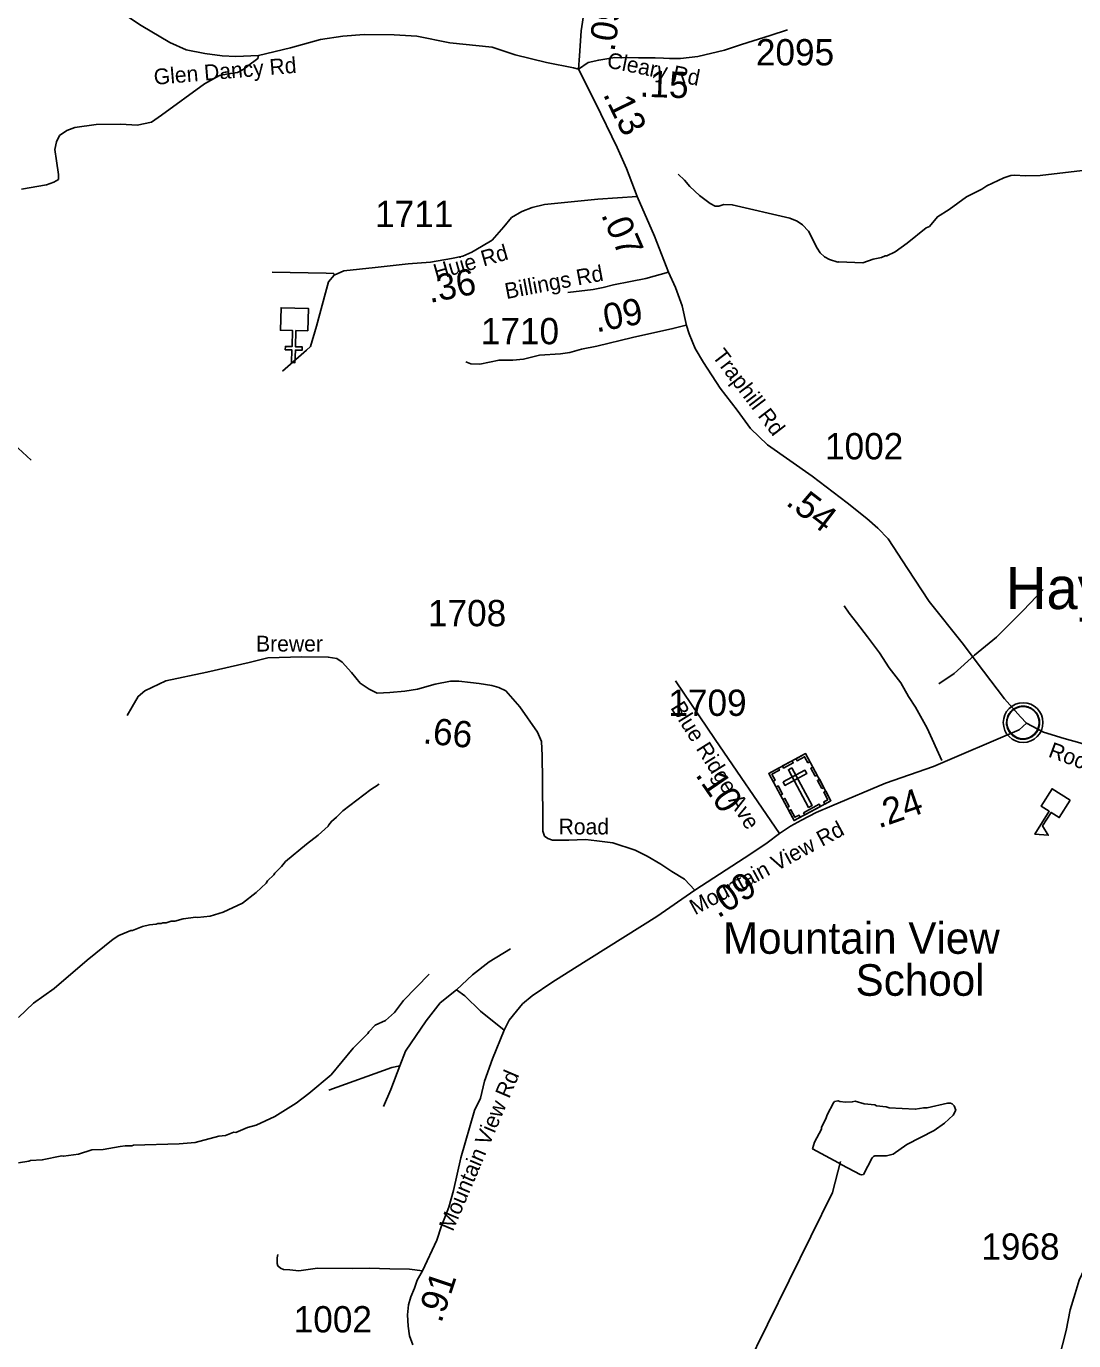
# Model space of a CAD drawing. Extents: x 1248224 to 1454986, y 825081 to 985870.
# Drawn here: x 1371473 to 1376450, y 913568 to 919814 of the extents above; entities that cross this region are included whole.
import ezdxf

# ---------------------------------------------------------------- set-up
doc = ezdxf.new("R2010")
doc.units = 0
for name, color, linetype in [('Exist Civil Demographics Community CELL', 7, 'Continuous'), ('Exist Civil Demographics Community Label', 7, 'Continuous'), ('Exist Cultural Cemetery CELL', 7, 'Continuous'), ('Exist Cultural Church CELL', 7, 'Continuous'), ('Exist Cultural Educational Facility High CELL', 7, 'Continuous'), ('Exist Cultural Educational Facility High Label', 7, 'Continuous'), ('Exist Hydrographic Creek Single Shore', 7, 'Continuous'), ('Exist Hydrographic Misc Water Feature', 7, 'Continuous'), ('Exist Road Non-System Type 51', 7, 'Continuous'), ('Exist Road Secondary Mileage Hundredths English Label', 7, 'Continuous'), ('Exist Road Secondary Type 41 Attributed', 7, 'Continuous'), ('Exist Road Secondary Type 51 Attributed', 7, 'Continuous'), ('Exist Road Secondary Type 51 Label', 7, 'Continuous'), ('Exist Road Secondary Type 51 Number Label', 7, 'Continuous')]:
    doc.layers.add(name, color=color, linetype=linetype)

msp = doc.modelspace()

# ---------------------------------------------------------------- linework, layer by layer
at = {"layer": 'Exist Civil Demographics Community CELL'}
msp.add_lwpolyline([(1376132, 916517.4), (1376133, 916522.9), (1376134.8, 916529.5), (1376137.7, 916536.7), (1376140.6, 916542.5), (1376143.9, 916548.2), (1376147.7, 916553.3), (1376151.7, 916557.7), (1376156.3, 916562.3), (1376161.8, 916566.9), (1376167.2, 916570.5), (1376172.1, 916573.4), (1376177.2, 916575.9), (1376182.6, 916578.2), (1376188.2, 916580), (1376192.6, 916581.1), (1376197.4, 916581.9), (1376201.5, 916582.6), (1376207.9, 916582.8), (1376212.3, 916582.7), (1376218, 916582.5), (1376222.9, 916581.8), (1376227.8, 916580.8), (1376232.8, 916579.4), (1376238, 916577.4), (1376244.6, 916574.5), (1376250.9, 916571), (1376256, 916567.5), (1376261.1, 916563.4), (1376264.4, 916560.3), (1376268.6, 916555.9), (1376272.4, 916551.2), (1376275.5, 916546.6), (1376278.6, 916541.6), (1376281.1, 916536.5), (1376283.1, 916531.5), (1376284.7, 916526.4), (1376286, 916521.8), (1376287.1, 916515.8), (1376287.7, 916511.1), (1376288, 916505.1), (1376287.8, 916499.3), (1376287.2, 916493.6), (1376286.3, 916488.1), (1376284.6, 916482), (1376282.7, 916476.1), (1376280.4, 916471.1), (1376277.3, 916465.1), (1376274, 916459.8), (1376270.6, 916455.1), (1376266.3, 916450.3), (1376261, 916445.4), (1376256, 916441.2), (1376251, 916437.8), (1376246.7, 916435.3), (1376239.9, 916432.1), (1376232.7, 916429.3), (1376226.8, 916427.9), (1376220.2, 916426.6), (1376215.7, 916426.1), (1376211.3, 916425.8), (1376205.7, 916425.8), (1376201.4, 916426.3), (1376195.8, 916427), (1376189.8, 916428.3), (1376185.2, 916429.6), (1376180.1, 916431.5), (1376175.5, 916433.5), (1376171.6, 916435.7), (1376164.8, 916439.8), (1376159.2, 916444.1), (1376154.3, 916448.5), (1376149.8, 916453.4), (1376146.6, 916457.4), (1376143.7, 916461.5), (1376139.6, 916468.6), (1376137.8, 916472.2), (1376136.1, 916476.2), (1376133.5, 916484.4), (1376132, 916491.4), (1376131.3, 916496.6), (1376131, 916502.9), (1376130.9, 916507.6), (1376131.5, 916514.1)], close=True, dxfattribs=at)
for centre, radius in [((1376209.6, 916504.9), 94.3), ((1376209.3, 916505.2), 76.7)]:
    msp.add_circle(centre, radius, dxfattribs=at)
at = {"layer": 'Exist Cultural Cemetery CELL'}
for points in [[(1375000.7, 916263.8), (1375176, 916358), (1375296.5, 916133.7), (1375121.1, 916039.5)], [(1375196.6, 916319.8), (1375186.6, 916314.5), (1375171.4, 916342.8), (1375135.7, 916323.6), (1375130.4, 916333.4), (1375176.1, 916358)], [(1375065.9, 916298.8), (1375111.6, 916323.3), (1375117, 916313.3), (1375071.3, 916288.8)], [(1375221.1, 916250), (1375200.6, 916288.2), (1375210.7, 916293.6), (1375231.2, 916255.4)], [(1375021.1, 916225.6), (1375031.1, 916231), (1375015.9, 916259.4), (1375051.6, 916278.5), (1375046.4, 916288.3), (1375000.7, 916263.8)], [(1375068.8, 916223.1), (1375077.6, 916206.7), (1375181.4, 916262.4), (1375172.5, 916278.9)], [(1375110.6, 916289.6), (1375094.1, 916280.7), (1375190.1, 916102.1), (1375206.5, 916110.9)], [(1375252.3, 916192), (1375231.8, 916230.1), (1375241.8, 916235.5), (1375262.3, 916197.3)], [(1375056.2, 916160.3), (1375035.7, 916198.4), (1375045.7, 916203.8), (1375066.2, 916165.7)], [(1375267.3, 916118), (1375261.9, 916128.1), (1375281.3, 916138.5), (1375262.2, 916174.1), (1375272, 916179.4), (1375296.5, 916133.7)], [(1375088, 916101.1), (1375067.5, 916139.2), (1375077.5, 916144.6), (1375098, 916106.5)], [(1375166.3, 916076.8), (1375241.1, 916116.9), (1375246.5, 916106.9), (1375171.7, 916066.7)], [(1375150.3, 916055.2), (1375144.8, 916065.3), (1375125.4, 916054.9), (1375106.3, 916090.5), (1375096.5, 916085.2), (1375121.1, 916039.5)]]:
    msp.add_lwpolyline(points, close=True, dxfattribs=at)
at = {"layer": 'Exist Cultural Church CELL'}
msp.add_lwpolyline([(1372810.8, 918365.7), (1372753.9, 918367.3), (1372751.7, 918291.2), (1372783.7, 918290.2), (1372783.2, 918274.3), (1372751.2, 918275.2), (1372749.5, 918215.1), (1372733.4, 918215.6), (1372735.2, 918275.7), (1372703.2, 918276.6), (1372703.7, 918292.6), (1372735.7, 918291.6), (1372737.9, 918367.8), (1372680.3, 918369.6), (1372683.4, 918476), (1372814, 918472.1)], close=True, dxfattribs=at)
at = {"layer": 'Exist Cultural Educational Facility High CELL'}
msp.add_lwpolyline([(1376433.3, 916136.8), (1376381.2, 916054), (1376342.2, 916078.5), (1376302.2, 916014.9), (1376329.1, 915969.4), (1376265.6, 915974.8), (1376334.1, 916083.6), (1376295.1, 916108.1), (1376347.3, 916191)], close=True, dxfattribs=at)
at = {"layer": 'Exist Hydrographic Creek Single Shore'}
msp.add_lwpolyline([(1373334.3, 910316.7), (1373765.3, 910426.2), (1373827.8, 910456.7), (1373902.3, 910597.4), (1373989.2, 910779.5), (1374022.2, 911136.7), (1374263.3, 911506.1), (1374344.3, 911790.1), (1374350.2, 912065.8), (1374305.2, 912322.8), (1374317.3, 912522.8), (1374549.2, 912803.7), (1374686.3, 913017.7), (1375304.2, 914272.4), (1375341.2, 914419.4)], dxfattribs=at)
at = {"layer": 'Exist Hydrographic Misc Water Feature'}
for points in [[(1374570.5, 919111.6), (1374599.9, 919082.9), (1374625.2, 919052.3), (1374672.1, 919009.1), (1374723.2, 918971.8), (1374746.9, 918959.3), (1374762.9, 918958.9), (1374787.1, 918966.2), (1374827.1, 918965.2), (1375101.6, 918902.4), (1375135.3, 918887.5), (1375160.9, 918870.9), (1375190.1, 918840.1), (1375230.2, 918759.1), (1375245.6, 918736.8), (1375265.2, 918718.2), (1375288.8, 918705.7), (1375328.6, 918692.7), (1375333.4, 918694.5), (1375448.5, 918689.7), (1375497, 918706.5), (1375537.2, 918715.5), (1375553.4, 918723), (1375561.3, 918722.8), (1375601.7, 918741.9), (1375658.7, 918782.5), (1375748.6, 918856.2), (1375764.7, 918861.9), (1375802.3, 918908.9), (1375858.7, 918943.5), (1375940.2, 919003.5), (1376013, 919039.6), (1376037.4, 919055), (1376118.3, 919093.1), (1376150.6, 919104.2), (1376166.7, 919105.9), (1376222.5, 919102.5), (1376290.6, 919104.7), (1376491.2, 919127.8)], [(1373148.4, 916214.5), (1373144.3, 916208.6), (1373109.7, 916187.5), (1372977.5, 916086.5), (1372946.8, 916055.1), (1372922.4, 916035.7), (1372910, 916019.9), (1372907.9, 916012.1), (1372860.3, 915969.8), (1372804, 915928.1), (1372704.2, 915844.7), (1372685.6, 915821.1), (1372652.9, 915789.9), (1372648.8, 915782), (1372618.1, 915752.7), (1372611.9, 915742.8), (1372564.9, 915697.9), (1372499.7, 915647.4), (1372408.7, 915604.7), (1372346.3, 915584.8), (1372286.2, 915578.3), (1372278.3, 915580.4), (1372218.1, 915571.8), (1372177.8, 915560.7), (1372161.8, 915561), (1372137.6, 915553.7), (1372121.7, 915554), (1372113.6, 915550.2), (1372097.6, 915550.6), (1372089.5, 915546.8), (1372057.4, 915543.5), (1372025.2, 915536.2), (1371976.8, 915517.4), (1371968.8, 915517.5), (1371912.2, 915492.8), (1371885.9, 915475.4), (1371762.2, 915375.5), (1371604.7, 915241.8), (1371507.2, 915172.1), (1371435.6, 915103.7)], [(1373386.4, 915309.1), (1373265.5, 915183.8), (1373221.6, 915128.2), (1373179.5, 915089.8), (1373131, 915067), (1373100.2, 915035.6), (1373096, 915027.7), (1373026.5, 914957.3), (1372921.7, 914831.7), (1372815.7, 914742.2), (1372755.7, 914696.1), (1372653.3, 914633.8), (1372564.3, 914591.9), (1372524.1, 914580.8), (1372467.6, 914558), (1372459.6, 914558.2), (1372419.2, 914543.2), (1372387.1, 914539.9), (1372274.5, 914510.5), (1372198.4, 914504.2), (1371982.2, 914497.1), (1371974.1, 914493.3), (1371942.1, 914494.1), (1371918.1, 914490.7), (1371837.7, 914476.5), (1371784.6, 914474.4), (1371721.2, 914455.1), (1371649, 914444.7), (1371641.7, 914446.3), (1371548.6, 914427.1), (1371492.5, 914424.3), (1371484.5, 914420.5), (1371436.3, 914413.7)], [(1375332.4, 914413.9), (1375347.5, 914403.9), (1375434.6, 914358), (1375442.5, 914355.8), (1375450.5, 914357.7), (1375492.3, 914436.7), (1375498.3, 914442.6), (1375504.5, 914446.5), (1375560.5, 914447.2), (1375592.7, 914454.5), (1375657.7, 914501), (1375787, 914566.1), (1375835.8, 914601.1), (1375876.8, 914640.2), (1375889.3, 914663.8), (1375881.7, 914683.9), (1375871.8, 914694.2), (1375863.9, 914696.3), (1375849.9, 914696.6), (1375753.4, 914674.8), (1375737.4, 914675.1), (1375697.3, 914668), (1375573.4, 914674.8), (1375559.5, 914679.1), (1375513.6, 914684.1), (1375505.7, 914688.2), (1375453.8, 914693.4), (1375412.1, 914706.3), (1375398, 914702.6), (1375366, 914701.4), (1375338, 914703.9), (1375330.1, 914708.1), (1375314, 914704.4), (1375307.9, 914698.6), (1375278.6, 914641.3), (1375272.3, 914621.5), (1375251.3, 914581.9), (1375251.2, 914573.9), (1375217.8, 914510.8), (1375209.1, 914479), (1375332.4, 914413.9)]]:
    msp.add_lwpolyline(points, dxfattribs=at)
at = {"layer": 'Exist Road Non-System Type 51'}
msp.add_line((1374746.6, 916424.5), (1374558.2, 916703.3), dxfattribs=at)
for points in [[(1374872, 919727.2), (1375007.6, 919769.5), (1375090, 919796.3)], [(1372575.6, 919674.2), (1372573.2, 919660.3), (1372523.5, 919624.8), (1372511.7, 919613), (1372476.2, 919594.1), (1372431.3, 919587), (1372391.1, 919579.9), (1372320.2, 919539.6), (1372114.4, 919390.5), (1372067.7, 919358.4), (1371999.1, 919344.2), (1371921.1, 919349), (1371805.2, 919346.6), (1371703.5, 919332.4), (1371665.7, 919318.2), (1371630.2, 919294.5), (1371616, 919263.8), (1371608.9, 919228.3), (1371616, 919173.8), (1371625.5, 919109.9), (1371625.5, 919086.3), (1371604.2, 919072.1), (1371568.7, 919060.2), (1371450.5, 919038.9)], [(1372936.1, 918630.2), (1372933.6, 918638.4), (1372898.1, 918640.8), (1372640.3, 918645.5)], [(1374609, 918394.1), (1374545.7, 918376.9), (1374354.1, 918334.7), (1374183.5, 918294.4), (1374110.7, 918279), (1374055.1, 918263.7), (1374011, 918257.9), (1373911.4, 918250.3), (1373834.7, 918231.1), (1373784.9, 918227.3), (1373719.7, 918227.3), (1373627.8, 918208.1), (1373585.6, 918210), (1373560.7, 918219.6)], [(1372822.5, 918291.9), (1372803.5, 918274), (1372690, 918174.6)], [(1371393.5, 917846.3), (1371495.2, 917751.7)], [(1375979.3, 916825.1), (1376082.7, 916911.4), (1376153.6, 916982.4), (1376209.2, 917038), (1376305.1, 917137.7)], [(1375359.3, 917059.2), (1375382.7, 917024.7), (1375417.8, 916980), (1375470.5, 916912.9), (1375527, 916835.7), (1375573.6, 916764.7), (1375628.3, 916693.9), (1375665, 916629.4), (1375697.5, 916577.6), (1375753.1, 916477.9), (1375823.5, 916324.9)], [(1375979.3, 916825.1), (1375881.5, 916738.7), (1375808.7, 916688.9)], [(1373517.7, 915235.3), (1373593.3, 915305.9), (1373671.9, 915368), (1373773.7, 915430.1)], [(1373517.7, 915235.3), (1373439, 915173), (1373372.1, 915087.7), (1373275, 914943.8), (1373247.3, 914873.3)], [(1373743.3, 915043.1), (1373630.5, 915133.5), (1373557, 915207.3), (1373517.7, 915235.3)], [(1373247.3, 914873.3), (1373209, 914865.6), (1372910, 914758.2)], [(1373247.3, 914873.3), (1373205.2, 914762.1), (1373170.7, 914681.5)], [(1373355.7, 913900.6), (1373294, 913908.2), (1373199.5, 913909.5), (1373101.2, 913912.1), (1373022.4, 913910.8), (1372857.2, 913912.1), (1372768.2, 913899.3), (1372724.3, 913904.2), (1372694.3, 913906.8), (1372680.5, 913913.1), (1372668.7, 913923.3), (1372664.9, 913935.4), (1372665.2, 913949.4), (1372665.4, 913961.4), (1372667.7, 913977.4)]]:
    msp.add_lwpolyline(points, dxfattribs=at)
at = {"layer": 'Exist Road Secondary Type 41 Attributed'}
msp.add_lwpolyline([(1373926, 916229.5), (1373924.4, 916349.3), (1373920.2, 916414.4), (1373902.2, 916460.2), (1373817.7, 916579.4), (1373751.2, 916655.7), (1373718, 916672.3), (1373684.8, 916680.6), (1373625.2, 916690.3), (1373583.7, 916695.9), (1373528.3, 916701.4), (1373488.1, 916701.4), (1373416.1, 916687.5), (1373331.6, 916664), (1373270.7, 916654.3), (1373200, 916648.7), (1373140.1, 916645.6), (1373101.3, 916663.6), (1373058.4, 916692.8), (1373018.2, 916742.7), (1372973.9, 916792.6), (1372949, 916809.2), (1372907.4, 916816.2), (1372781.4, 916817.5), (1372620.7, 916813.4), (1372532.1, 916791.2), (1372331.3, 916744.1), (1372135.4, 916703.8), (1372035.6, 916656.7), (1372003.8, 916629), (1371976.1, 916579.1), (1371951.2, 916538.9)], dxfattribs=at)
at = {"layer": 'Exist Road Secondary Type 51 Attributed'}
for points in [[(1374096.1, 919609.6), (1374072.6, 919615.5), (1373945.4, 919640.7), (1373796.5, 919677.3), (1373686.1, 919714.5), (1373485.4, 919735.1), (1373328.4, 919766.2), (1373220.9, 919773.6), (1373078.7, 919775.1), (1372976.5, 919766.2), (1372871.3, 919751.4), (1372727.6, 919711.4), (1372575.6, 919674.2), (1372469, 919669.8), (1372403.8, 919672.8), (1372320.8, 919684.6), (1372231.9, 919702.4), (1372154.9, 919736.5), (1372018.6, 919816.6), (1371726.1, 920011.6), (1371483.1, 920165.7), (1371374.9, 920213.2)], [(1374096.1, 919609.6), (1374100.9, 919673.9), (1374109.6, 919792.5), (1374124, 919885), (1374144.3, 919979), (1374163.4, 920052.9)], [(1374096.1, 919609.6), (1374142.4, 919642.2), (1374192.8, 919653.1), (1374269.9, 919665.3), (1374382.1, 919664), (1374460.6, 919664), (1374500.5, 919662.6), (1374528.5, 919659.9), (1374581.8, 919659.9), (1374663.1, 919669.4), (1374790.7, 919700.7), (1374872, 919727.2)], [(1374375.1, 919005.2), (1374325.1, 919137.2), (1374281.1, 919237.2), (1374177.2, 919449.2), (1374096.1, 919609.6)], [(1374375.1, 919005.2), (1374188.7, 918992.2), (1374030.4, 918977), (1373935.1, 918966.2), (1373876.5, 918953.2), (1373826.7, 918933.7), (1373779, 918905.5), (1373742.1, 918859.9), (1373685.8, 918797), (1373635.9, 918766.6), (1373590.4, 918740.6), (1373547, 918721.1), (1373492.9, 918710.2), (1373393.1, 918692.9), (1373286.9, 918684.2), (1373130.9, 918666.8), (1372981.3, 918651.7), (1372936.1, 918630.2), (1372908, 918599.8), (1372895, 918547.8), (1372851.6, 918389.4), (1372822.5, 918291.9)], [(1374523.7, 918644.6), (1374457.7, 918816.6), (1374375.1, 919005.2)], [(1374523.7, 918644.6), (1374416.1, 918614.9), (1374344.2, 918600.9), (1374262.3, 918584.9), (1374214.3, 918572.9), (1374166.3, 918562.9), (1374046.4, 918548.9)], [(1376226, 916502.4), (1376196.5, 916531.9), (1376121.9, 916617.3), (1376022, 916749.3), (1375919.7, 916883.4), (1375763.8, 917080.8), (1375660, 917237.5), (1375568.1, 917377.5), (1375518.8, 917429.5), (1375466.8, 917474.8), (1375374.1, 917548.7), (1375207.5, 917676.7), (1374995.6, 917824.7), (1374913.5, 917902.8), (1374850.9, 917989.4), (1374769.6, 918094.8), (1374691, 918216.1), (1374651.2, 918282.2), (1374621.9, 918352.8), (1374609.9, 918391.5), (1374588.6, 918484.9), (1374558, 918572.9), (1374523.7, 918644.6)], [(1375051.9, 915978.2), (1375079.7, 915996.9), (1375104.5, 916012.2), (1375156.1, 916042), (1375225.4, 916077.8), (1375300.6, 916108.9), (1375555.1, 916216.8), (1375784.1, 916296.5), (1376191.6, 916471.1), (1376226, 916502.4)], [(1376226, 916502.4), (1376306, 916459.9), (1376405.2, 916428.8), (1376478.6, 916408.7), (1376625.1, 916363), (1377139.9, 916206.3), (1377188.8, 916186.7)], [(1375051.9, 915978.2), (1374746.6, 916424.5)], [(1374649.7, 915708.9), (1374600.3, 915760.4), (1374539.7, 915797.8), (1374488.4, 915832.8), (1374423.1, 915870.2), (1374365.6, 915899.3), (1374260.4, 915933.7), (1374184.6, 915943.2), (1374130.2, 915950.3), (1374051.5, 915946.6), (1373972.9, 915945.7), (1373950.8, 915954), (1373934.5, 915966.1), (1373927.3, 915988.6), (1373926.6, 916032.6), (1373926, 916229.5)], [(1374649.7, 915708.9), (1374915.5, 915882.1), (1374992.9, 915934.4), (1375051.9, 915978.2)], [(1373309.1, 913548.6), (1373293.3, 913591.9), (1373286.8, 913636.5), (1373283.5, 913690.6), (1373288.8, 913737.7), (1373300.6, 913775.8), (1373317.8, 913818.1), (1373330.5, 913855.9), (1373355.7, 913900.6), (1373423.6, 914046.2), (1373445.6, 914113.8), (1373467.2, 914169), (1373479.9, 914202.7), (1373503.5, 914282.3), (1373537.2, 914437.4), (1373601.8, 914662.2), (1373630.8, 914720), (1373650.8, 914800.6), (1373688.2, 914906.9), (1373743.3, 915043.1), (1373766.9, 915091.5), (1373802.3, 915133.5), (1373831.2, 915167.9), (1373875.8, 915206.1), (1373970.3, 915269.7), (1374077.2, 915337.8), (1374469.1, 915583.1), (1374649.7, 915708.9)], [(1377991.1, 914803.2), (1376984.2, 914279.1), (1376763.6, 914158.2), (1376636.3, 914059.9), (1376555.6, 913992.7), (1376530.8, 913963.2), (1376501.7, 913909.8), (1376476.6, 913856.2), (1376457.3, 913792.6), (1376433.7, 913715), (1376414.5, 913616.7), (1376344.5, 913344.6)]]:
    msp.add_lwpolyline(points, dxfattribs=at)

# ---------------------------------------------------------------- texts
at = {"layer": 'Exist Civil Demographics Community Label'}
msp.add_text('Hays', height=200, dxfattribs=at).set_placement((1376127.2, 917044.3))
at = {"layer": 'Exist Cultural Educational Facility High Label'}
for s, p in [('Mountain View ', (1374783.1, 915406.4)), ('School', (1375413.3, 915206.9))]:
    msp.add_text(s, height=150, dxfattribs=at).set_placement(p)
at = {"layer": 'Exist Road Secondary Mileage Hundredths English Label'}
for s, rotation, p in [('.09', 81.12637, (1374266.9, 919689.8)), ('.15', 358.05035, (1374385.8, 919479.2)), ('.13', 296.11368, (1374211.5, 919491.1)), ('.07', 293.66473, (1374202.3, 918918.3)), ('.36', 11.31827, (1373390.1, 918498.3)), ('.09', 11.04952, (1374182.3, 918358.6)), ('.54', 322.45454, (1375077.1, 917543.4)), ('.66', 354.28303, (1373354.7, 916407)), ('.10', 304.37518, (1374648.9, 916257)), ('.24', 19.19622, (1375523.7, 916001.8)), ('.09', 33.07731, (1374759.9, 915572.8)), ('.91', 71.4279, (1373444.5, 913648.2))]:
    msp.add_text(s, height=125, rotation=rotation, dxfattribs=at).set_placement(p)
at = {"layer": 'Exist Road Secondary Type 51 Label'}
for s, rotation, p in [('Glen Dancy Rd', 4.87322, (1372081.5, 919535.1)), ('Cleary Rd', 348.60908, (1374228, 919618.2)), ('Huie Rd', 15.94027, (1373419.9, 918607.5)), ('Billings Rd', 10.78809, (1373754.1, 918517.3)), ('Traphill Rd', 307.42258, (1374728.9, 918245.6)), ('Blue Ridge Ave', 302.03575, (1374531.6, 916575.9)), ('Rock Creek Rd', 339.63506, (1376324.8, 916344.1)), ('Mountain View Rd', 28.355, (1374650.3, 915588.5)), ('Mountain View Rd', 67.02641, (1373499.5, 914083.5))]:
    msp.add_text(s, height=75, rotation=rotation, dxfattribs=at).set_placement(p)
for s, p in [('Brewer', (1372564.5, 916842.8)), ('Road', (1374002.1, 915973.5))]:
    msp.add_text(s, height=75, dxfattribs=at).set_placement(p)
at = {"layer": 'Exist Road Secondary Type 51 Number Label'}
for s, p in [('2095', (1374939.7, 919627.7)), ('1711', (1373130.3, 918859.4)), ('1710', (1373632.5, 918302.6)), ('1002', (1375268.2, 917755.7)), ('1708', (1373381.4, 916962.8)), ('1709', (1374523.8, 916536.7)), ('1968', (1376011, 913952.8)), ('1002', (1372743.3, 913607.4))]:
    msp.add_text(s, height=125, dxfattribs=at).set_placement(p)

doc.saveas('drawing.dxf')
